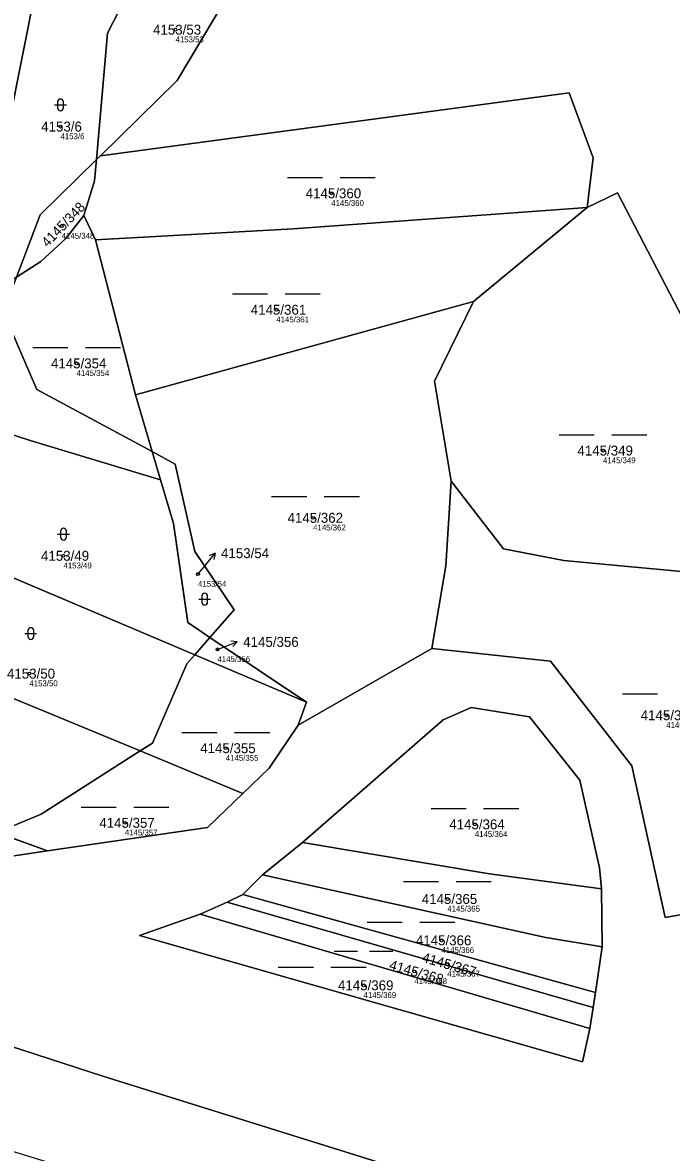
# Model space of a CAD drawing. Extents: x -739214 to -733252, y -1147612 to -1142842.
# Drawn here: x -736368.3 to -736257.4, y -1146964.8 to -1146771.7 of the extents above; entities that cross this region are included whole.
import ezdxf

# ---------------------------------------------------------------- set-up
doc = ezdxf.new("R2010")
doc.units = 0
for name, color, linetype in [('Definiční body', 7, 'Continuous'), ('Hranice parcel', 7, 'Continuous'), ('Parcelní čísla', 7, 'Continuous'), ('Polygon parcely', 7, 'Continuous'), ('Pop  PČ popisy', 7, 'Continuous'), ('Značky kultur', 7, 'Continuous')]:
    doc.layers.add(name, color=color, linetype=linetype)

msp = doc.modelspace()

# ---------------------------------------------------------------- linework, layer by layer
at = {"layer": 'Definiční body'}
for centre in [(-736342.14, -1146772.87), (-736361.8, -1146789.43), (-736315.52, -1146800.84), (-736361.6, -1146806.44), (-736324.91, -1146820.75), (-736359.06, -1146829.92), (-736269.07, -1146844.82), (-736318.62, -1146856.32), (-736361.29, -1146862.81), (-736338.3, -1146865.95), (-736334.97, -1146878.81), (-736367.11, -1146882.95), (-736258.26, -1146890.07), (-736333.55, -1146895.7), (-736350.8, -1146908.46), (-736290.98, -1146908.72), (-736295.68, -1146921.48), (-736296.68, -1146928.55), (-736295.7, -1146932.59), (-736301.31, -1146933.87), (-736310, -1146936.24)]:
    msp.add_circle(centre, 0.25, dxfattribs=at)
at = {"layer": 'Hranice parcel'}
for p, q in [((-736324.98, -1146753.21), (-736341.88, -1146781.54)), ((-736341.88, -1146781.54), (-736354.97, -1146794.41)), ((-736354.97, -1146794.41), (-736355.65, -1146795.08)), ((-736271.79, -1146803.29), (-736291.22, -1146819.31)), ((-736355.84, -1146808.8), (-736357.84, -1146804.65)), ((-736349, -1146835.28), (-736355.84, -1146808.8)), ((-736349, -1146835.28), (-736291.22, -1146819.31)), ((-736371.59, -1146821.03), (-736365.85, -1146834.37)), ((-736365.85, -1146834.37), (-736346.15, -1146844.98)), ((-736346.15, -1146844.98), (-736349, -1146835.28)), ((-736346.15, -1146844.98), (-736342.18, -1146847.12)), ((-736344.72, -1146849.84), (-736346.15, -1146844.98)), ((-736384, -1146860.6), (-736338.85, -1146879.74)), ((-736332.1, -1146872.02), (-736336.26, -1146876.78)), ((-736336.26, -1146876.78), (-736338.85, -1146879.74)), ((-736319.77, -1146887.82), (-736336.26, -1146876.78)), ((-736321.19, -1146891.76), (-736298.34, -1146878.65)), ((-736388.26, -1146879.62), (-736348.17, -1146896.18)), ((-736338.85, -1146879.74), (-736340.18, -1146881.26)), ((-736319.77, -1146887.82), (-736338.85, -1146879.74)), ((-736340.18, -1146881.26), (-736346.08, -1146894.85)), ((-736321.19, -1146891.76), (-736319.77, -1146887.82)), ((-736346.08, -1146894.85), (-736348.17, -1146896.18)), ((-736348.17, -1146896.18), (-736330.64, -1146903.43)), ((-736372.7, -1146910.13), (-736364.03, -1146913.27)), ((-736320.46, -1146911.8), (-736327.28, -1146917.34)), ((-736327.28, -1146917.34), (-736330.63, -1146920.7)), ((-736269.22, -1146929.65), (-736269.34, -1146919.74)), ((-736330.63, -1146920.7), (-736333.32, -1146922.04)), ((-736330.63, -1146920.7), (-736270.34, -1146937.48)), ((-736333.32, -1146922.04), (-736337.9, -1146924.06)), ((-736333.32, -1146922.04), (-736270.78, -1146940.05)), ((-736337.9, -1146924.06), (-736271.34, -1146943.64)), ((-736270.34, -1146937.48), (-736269.22, -1146929.65)), ((-736270.78, -1146940.05), (-736270.34, -1146937.48)), ((-736271.34, -1146943.64), (-736270.78, -1146940.05))]:
    msp.add_line(p, q, dxfattribs=at)
for points in [[(-736322.44, -1146734.9), (-736335.86, -1146736.99), (-736356.81, -1146749.95), (-736366.19, -1146766.65), (-736372.66, -1146799.03), (-736381.77, -1146800.87)], [(-736355.65, -1146795.08), (-736353.75, -1146773.46), (-736345.74, -1146757.78), (-736335.18, -1146749.95), (-736314.27, -1146745.24)], [(-736271.79, -1146803.29), (-736270.77, -1146794.77), (-736274.86, -1146783.69), (-736354.97, -1146794.41)], [(-736369.35, -1146815.17), (-736365.28, -1146804.55), (-736355.65, -1146795.08)], [(-736357.84, -1146804.65), (-736355.97, -1146798.69), (-736355.65, -1146795.08)], [(-736227.07, -1146868.16), (-736222.3, -1146866.38), (-736222.3, -1146860.02), (-736226.67, -1146854.45), (-736246.54, -1146852.66), (-736252.7, -1146843.52), (-736254.69, -1146823.65), (-736266.61, -1146800.79), (-736271.79, -1146803.29)], [(-736355.84, -1146808.8), (-736322.05, -1146806.94), (-736271.79, -1146803.29)], [(-736369.35, -1146815.17), (-736365.17, -1146812.49), (-736360.91, -1146808.57), (-736357.84, -1146804.65)], [(-736291.22, -1146819.31), (-736297.86, -1146832.94), (-736295.03, -1146850.08)], [(-736382.14, -1146838.2), (-736367.01, -1146843.12), (-736344.72, -1146849.84)], [(-736342.18, -1146847.12), (-736338.85, -1146862.1), (-736332.1, -1146872.02)], [(-736336.26, -1146876.78), (-736340.06, -1146874.23), (-736342.48, -1146857.28), (-736344.72, -1146849.84)], [(-736298.34, -1146878.65), (-736295.95, -1146864.51), (-736295.03, -1146850.08)], [(-736295.03, -1146850.08), (-736286.08, -1146861.61), (-736275.75, -1146863.59), (-736227.07, -1146868.16)], [(-736298.34, -1146878.65), (-736278.07, -1146880.83), (-736264.16, -1146898.72), (-736258.47, -1146924.67), (-736245.95, -1146922.42), (-736244.36, -1146900.76), (-736243.36, -1146889.43), (-736227.07, -1146868.16)], [(-736269.34, -1146919.74), (-736269.67, -1146916.16), (-736273.03, -1146901.17), (-736281.64, -1146890.32), (-736291.6, -1146888.75), (-736296.41, -1146890.87), (-736320.46, -1146911.8)], [(-736330.64, -1146903.43), (-736326.16, -1146899.12), (-736321.19, -1146891.76)], [(-736348.17, -1146896.18), (-736365.12, -1146906.97), (-736372.7, -1146910.13)], [(-736364.03, -1146913.27), (-736336.69, -1146909.25), (-736330.64, -1146903.43)], [(-736320.46, -1146911.8), (-736288.47, -1146917.17), (-736269.34, -1146919.74)], [(-736403.06, -1146914.78), (-736385.37, -1146916.41), (-736364.03, -1146913.27)], [(-736327.28, -1146917.34), (-736278.84, -1146928.08), (-736269.22, -1146929.65)], [(-736337.9, -1146924.06), (-736348.28, -1146927.71), (-736272.57, -1146949.34), (-736271.34, -1146943.64)], [(-736370.21, -1146964.53), (-736283.47, -1146991.08), (-736281.56, -1146974.57), (-736354.59, -1146951.75), (-736406.69, -1146934.83)]]:
    msp.add_lwpolyline(points, dxfattribs=at)
at = {"layer": 'Polygon parcely'}
for points in [[(-736381.77, -1146800.87), (-736372.66, -1146799.03), (-736366.19, -1146766.65), (-736356.81, -1146749.95), (-736335.86, -1146736.99), (-736322.44, -1146734.9), (-736320.63, -1146726.6), (-736342.55, -1146711.96), (-736368.55, -1146706.39), (-736393.74, -1146686.21), (-736446.12, -1146664.77), (-736449.18, -1146674.88), (-736425.61, -1146677.71), (-736378.06, -1146705.71)], [(-736312.72, -1146744.08), (-736322.44, -1146734.9), (-736335.86, -1146736.99), (-736356.81, -1146749.95), (-736366.19, -1146766.65), (-736372.66, -1146799.03), (-736381.77, -1146800.87), (-736382.02, -1146807.29), (-736382.07, -1146819.42), (-736378.71, -1146821.18), (-736369.35, -1146815.17), (-736365.28, -1146804.55), (-736355.65, -1146795.08), (-736353.75, -1146773.46), (-736345.74, -1146757.78), (-736335.18, -1146749.95), (-736314.27, -1146745.24)], [(-736355.65, -1146795.08), (-736354.97, -1146794.41), (-736341.88, -1146781.54), (-736324.98, -1146753.21), (-736314.27, -1146745.24), (-736335.18, -1146749.95), (-736345.74, -1146757.78), (-736353.75, -1146773.46)], [(-736270.77, -1146794.77), (-736274.86, -1146783.69), (-736354.97, -1146794.41), (-736355.65, -1146795.08), (-736355.97, -1146798.69), (-736357.84, -1146804.65), (-736355.84, -1146808.8), (-736322.05, -1146806.94), (-736271.79, -1146803.29)], [(-736360.91, -1146808.57), (-736357.84, -1146804.65), (-736355.97, -1146798.69), (-736355.65, -1146795.08), (-736365.28, -1146804.55), (-736369.35, -1146815.17), (-736365.17, -1146812.49)], [(-736252.7, -1146843.52), (-736254.69, -1146823.65), (-736266.61, -1146800.79), (-736271.79, -1146803.29), (-736291.22, -1146819.31), (-736297.86, -1146832.94), (-736295.03, -1146850.08), (-736286.08, -1146861.61), (-736275.75, -1146863.59), (-736227.07, -1146868.16), (-736222.3, -1146866.38), (-736222.3, -1146860.02), (-736226.67, -1146854.45), (-736246.54, -1146852.66)], [(-736349, -1146835.28), (-736291.22, -1146819.31), (-736271.79, -1146803.29), (-736322.05, -1146806.94), (-736355.84, -1146808.8)], [(-736355.84, -1146808.8), (-736357.84, -1146804.65), (-736360.91, -1146808.57), (-736365.17, -1146812.49), (-736369.35, -1146815.17), (-736371.59, -1146821.03), (-736365.85, -1146834.37), (-736346.15, -1146844.98), (-736349, -1146835.28)], [(-736346.15, -1146844.98), (-736365.85, -1146834.37), (-736371.59, -1146821.03), (-736369.35, -1146815.17), (-736378.71, -1146821.18), (-736382.07, -1146819.42), (-736382.14, -1146838.2), (-736367.01, -1146843.12), (-736344.72, -1146849.84)], [(-736321.19, -1146891.76), (-736298.34, -1146878.65), (-736295.95, -1146864.51), (-736295.03, -1146850.08), (-736297.86, -1146832.94), (-736291.22, -1146819.31), (-736349, -1146835.28), (-736346.15, -1146844.98), (-736342.18, -1146847.12), (-736338.85, -1146862.1), (-736332.1, -1146872.02), (-736336.26, -1146876.78), (-736319.77, -1146887.82)], [(-736342.48, -1146857.28), (-736344.72, -1146849.84), (-736367.01, -1146843.12), (-736382.14, -1146838.2), (-736382.19, -1146852.56), (-736384, -1146860.6), (-736338.85, -1146879.74), (-736336.26, -1146876.78), (-736340.06, -1146874.23)], [(-736342.18, -1146847.12), (-736346.15, -1146844.98), (-736344.72, -1146849.84), (-736342.48, -1146857.28), (-736340.06, -1146874.23), (-736336.26, -1146876.78), (-736332.1, -1146872.02), (-736338.85, -1146862.1)], [(-736244.36, -1146900.76), (-736243.36, -1146889.43), (-736227.07, -1146868.16), (-736275.75, -1146863.59), (-736286.08, -1146861.61), (-736295.03, -1146850.08), (-736295.95, -1146864.51), (-736298.34, -1146878.65), (-736278.07, -1146880.83), (-736264.16, -1146898.72), (-736258.47, -1146924.67), (-736245.95, -1146922.42)], [(-736388.26, -1146879.62), (-736348.17, -1146896.18), (-736346.08, -1146894.85), (-736340.18, -1146881.26), (-736338.85, -1146879.74), (-736384, -1146860.6)], [(-736336.26, -1146876.78), (-736338.85, -1146879.74), (-736319.77, -1146887.82)], [(-736372.7, -1146910.13), (-736365.12, -1146906.97), (-736348.17, -1146896.18), (-736388.26, -1146879.62), (-736389.54, -1146885.31), (-736399.78, -1146900.33)], [(-736326.16, -1146899.12), (-736321.19, -1146891.76), (-736319.77, -1146887.82), (-736338.85, -1146879.74), (-736340.18, -1146881.26), (-736346.08, -1146894.85), (-736348.17, -1146896.18), (-736330.64, -1146903.43)], [(-736320.46, -1146911.8), (-736296.41, -1146890.87), (-736291.6, -1146888.75), (-736281.64, -1146890.32), (-736273.03, -1146901.17), (-736269.67, -1146916.16), (-736269.34, -1146919.74), (-736269.22, -1146929.65), (-736270.34, -1146937.48), (-736270.78, -1146940.05), (-736271.34, -1146943.64), (-736272.57, -1146949.34), (-736348.28, -1146927.71), (-736337.9, -1146924.06), (-736333.32, -1146922.04), (-736330.63, -1146920.7), (-736327.28, -1146917.34)], [(-736296.41, -1146890.87), (-736320.46, -1146911.8), (-736288.47, -1146917.17), (-736269.34, -1146919.74), (-736269.67, -1146916.16), (-736273.03, -1146901.17), (-736281.64, -1146890.32), (-736291.6, -1146888.75)], [(-736336.69, -1146909.25), (-736330.64, -1146903.43), (-736348.17, -1146896.18), (-736365.12, -1146906.97), (-736372.7, -1146910.13), (-736364.03, -1146913.27)], [(-736403.06, -1146914.78), (-736385.37, -1146916.41), (-736364.03, -1146913.27), (-736372.7, -1146910.13), (-736376.02, -1146911.51)], [(-736327.28, -1146917.34), (-736278.84, -1146928.08), (-736269.22, -1146929.65), (-736269.34, -1146919.74), (-736288.47, -1146917.17), (-736320.46, -1146911.8)], [(-736327.28, -1146917.34), (-736330.63, -1146920.7), (-736270.34, -1146937.48), (-736269.22, -1146929.65), (-736278.84, -1146928.08)], [(-736333.32, -1146922.04), (-736270.78, -1146940.05), (-736270.34, -1146937.48), (-736330.63, -1146920.7)], [(-736333.32, -1146922.04), (-736337.9, -1146924.06), (-736271.34, -1146943.64), (-736270.78, -1146940.05)], [(-736271.34, -1146943.64), (-736337.9, -1146924.06), (-736348.28, -1146927.71), (-736272.57, -1146949.34)], [(-736281.56, -1146974.57), (-736354.59, -1146951.75), (-736406.69, -1146934.83), (-736401.95, -1146942.67), (-736371.11, -1146961.51), (-736370.21, -1146964.53), (-736283.47, -1146991.08)]]:
    msp.add_lwpolyline(points, close=True, dxfattribs=at)
for points in [[(-736220.22, -1146753.87), (-736266.33, -1146745), (-736275.71, -1146735.8), (-736298.37, -1146731.88), (-736322.44, -1146734.9), (-736312.72, -1146744.08), (-736314.27, -1146745.24), (-736324.98, -1146753.21), (-736341.88, -1146781.54), (-736354.97, -1146794.41), (-736274.86, -1146783.69), (-736270.77, -1146794.77), (-736271.79, -1146803.29), (-736266.61, -1146800.79), (-736254.69, -1146823.65)], [(-736245.95, -1146922.42), (-736258.47, -1146924.67), (-736264.16, -1146898.72), (-736278.07, -1146880.83), (-736298.34, -1146878.65), (-736321.19, -1146891.76), (-736326.16, -1146899.12), (-736330.64, -1146903.43), (-736336.69, -1146909.25), (-736364.03, -1146913.27), (-736385.37, -1146916.41), (-736403.06, -1146914.78), (-736409.96, -1146927.54), (-736410.5, -1146928.53), (-736406.69, -1146934.83), (-736354.59, -1146951.75), (-736281.56, -1146974.57)]]:
    msp.add_lwpolyline(points, dxfattribs=at)
at = {"layer": 'Pop  PČ popisy'}
for p, q in [((-736337.26, -1146864.68), (-736335.37, -1146862.35)), ((-736335.37, -1146862.35), (-736336.39, -1146862.81)), ((-736335.37, -1146862.35), (-736335.61, -1146863.44)), ((-736338.3, -1146865.95), (-736337.26, -1146864.68)), ((-736334.97, -1146878.81), (-736334.38, -1146878.59)), ((-736334.38, -1146878.59), (-736331.58, -1146877.52)), ((-736331.58, -1146877.52), (-736332.69, -1146877.41)), ((-736331.58, -1146877.52), (-736332.33, -1146878.34))]:
    msp.add_line(p, q, dxfattribs=at)
at = {"layer": 'Značky kultur'}
for p, q in [((-736362.8, -1146785.73), (-736360.8, -1146785.73)), ((-736362.3, -1146785.23), (-736362.3, -1146786.23)), ((-736361.3, -1146786.23), (-736361.3, -1146785.23)), ((-736323.01, -1146798.14), (-736317.01, -1146798.14)), ((-736314.01, -1146798.14), (-736308.01, -1146798.14)), ((-736332.4, -1146818.05), (-736326.4, -1146818.05)), ((-736323.4, -1146818.05), (-736317.4, -1146818.05)), ((-736366.55, -1146827.22), (-736360.55, -1146827.22)), ((-736357.55, -1146827.22), (-736351.55, -1146827.22)), ((-736276.56, -1146842.12), (-736270.56, -1146842.12)), ((-736267.56, -1146842.12), (-736261.56, -1146842.12)), ((-736325.72, -1146852.7), (-736319.72, -1146852.7)), ((-736316.72, -1146852.7), (-736310.72, -1146852.7)), ((-736362.29, -1146859.11), (-736360.29, -1146859.11)), ((-736361.79, -1146858.61), (-736361.79, -1146859.61)), ((-736360.79, -1146859.61), (-736360.79, -1146858.61)), ((-736338.15, -1146870.22), (-736336.15, -1146870.22)), ((-736337.65, -1146869.72), (-736337.65, -1146870.72)), ((-736336.65, -1146870.72), (-736336.65, -1146869.72)), ((-736367.88, -1146876.1), (-736365.88, -1146876.1)), ((-736367.38, -1146875.6), (-736367.38, -1146876.6)), ((-736366.38, -1146876.6), (-736366.38, -1146875.6)), ((-736265.75, -1146886.4), (-736259.75, -1146886.4)), ((-736341.04, -1146893), (-736335.04, -1146893)), ((-736332.04, -1146893), (-736326.04, -1146893)), ((-736358.29, -1146905.76), (-736352.29, -1146905.76)), ((-736349.29, -1146905.76), (-736343.29, -1146905.76)), ((-736298.47, -1146906.02), (-736292.47, -1146906.02)), ((-736289.47, -1146906.02), (-736283.47, -1146906.02)), ((-736303.17, -1146918.5), (-736297.17, -1146918.5)), ((-736294.17, -1146918.5), (-736288.17, -1146918.5)), ((-736309.38, -1146925.43), (-736303.38, -1146925.43)), ((-736300.38, -1146925.43), (-736294.38, -1146925.43)), ((-736315.04, -1146930.39), (-736311.02, -1146930.39)), ((-736309.01, -1146930.39), (-736304.99, -1146930.39)), ((-736324.58, -1146933.12), (-736318.58, -1146933.12)), ((-736315.58, -1146933.12), (-736309.58, -1146933.12))]:
    msp.add_line(p, q, dxfattribs=at)
for centre, start, end in [((-736361.8, -1146785.23), 0, 180), ((-736361.8, -1146786.23), 180, 359.9879), ((-736361.29, -1146858.61), 0, 180), ((-736361.29, -1146859.61), 180, 359.9879), ((-736337.15, -1146869.72), 0, 180), ((-736337.15, -1146870.72), 180, 359.9879), ((-736366.88, -1146875.6), 0, 180), ((-736366.88, -1146876.6), 180, 359.9879)]:
    msp.add_arc(centre, 0.5, start, end, dxfattribs=at)

# ---------------------------------------------------------------- texts
at = {"layer": 'Definiční body'}
for s, p in [('4153/53', (-736342.14, -1146775.03)), ('4153/6', (-736361.8, -1146791.59)), ('4145/360', (-736315.52, -1146803)), ('4145/348', (-736361.6, -1146808.6)), ('4145/361', (-736324.91, -1146822.91)), ('4145/354', (-736359.06, -1146832.08)), ('4145/349', (-736269.07, -1146846.98)), ('4145/362', (-736318.62, -1146858.48)), ('4153/49', (-736361.29, -1146864.97)), ('4153/54', (-736338.3, -1146868.11)), ('4145/356', (-736334.97, -1146880.97)), ('4153/50', (-736367.11, -1146885.11)), ('4145/363', (-736258.26, -1146892.23)), ('4145/355', (-736333.55, -1146897.86)), ('4145/357', (-736350.8, -1146910.62)), ('4145/364', (-736290.98, -1146910.88)), ('4145/365', (-736295.68, -1146923.64)), ('4145/366', (-736296.68, -1146930.71)), ('4145/368', (-736301.31, -1146936.03)), ('4145/367', (-736295.7, -1146934.75)), ('4145/369', (-736310, -1146938.4))]:
    msp.add_text(s, height=1, dxfattribs=at).set_placement(p)
at = {"layer": 'Parcelní čísla'}
for s, p in [('4153/53', (-736345.98, -1146773.72)), ('4153/6', (-736365.1, -1146790.28)), ('4145/360', (-736319.89, -1146801.69)), ('4145/361', (-736329.28, -1146821.6)), ('4145/354', (-736363.43, -1146830.77)), ('4145/349', (-736273.44, -1146845.67)), ('4145/362', (-736322.99, -1146857.17)), ('4153/49', (-736365.13, -1146863.66)), ('4153/54', (-736334.36, -1146863.21)), ('4145/356', (-736330.57, -1146878.38)), ('4153/50', (-736370.95, -1146883.8)), ('4145/363', (-736262.63, -1146890.92)), ('4145/355', (-736337.92, -1146896.55)), ('4145/357', (-736355.17, -1146909.31)), ('4145/364', (-736295.35, -1146909.57)), ('4145/365', (-736300.05, -1146922.33)), ('4145/366', (-736301.05, -1146929.4)), ('4145/369', (-736314.37, -1146937.09))]:
    msp.add_text(s, height=1.7, dxfattribs=at).set_placement(p)
for s, rotation, p in [('4145/348', 46, (-736364.02, -1146810.17)), ('4145/367', 344, (-736300.14, -1146932.2)), ('4145/368', 344, (-736305.74, -1146933.48))]:
    msp.add_text(s, height=1.7, rotation=rotation, dxfattribs=at).set_placement(p)

doc.saveas('drawing.dxf')
